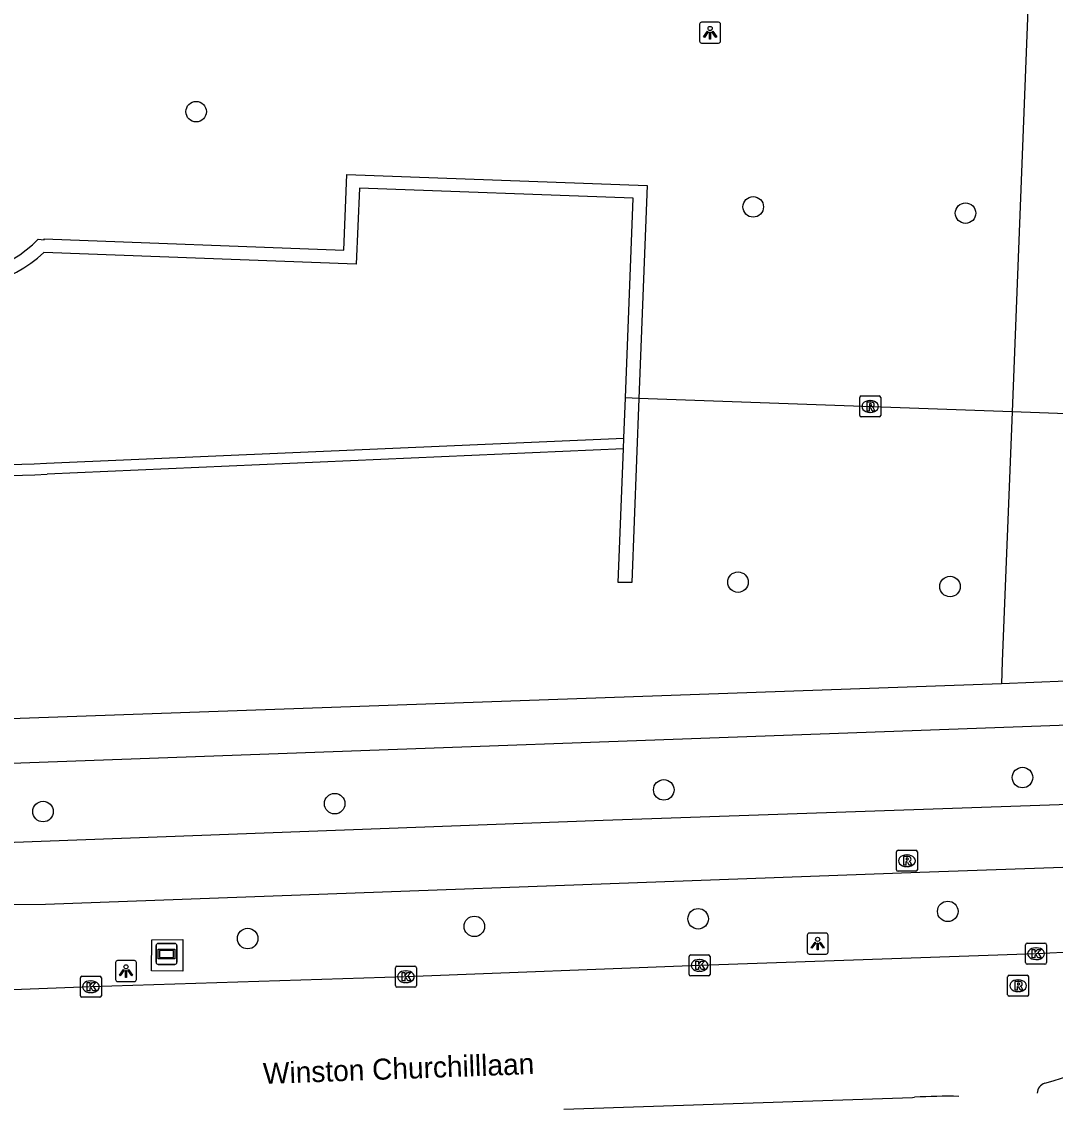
# Model space of a CAD drawing. Extents: x 160077 to 160945, y 386481 to 387498.
# Drawn here: x 160718.4 to 160767.6, y 386481.5 to 386533.3 of the extents above; entities that cross this region are included whole.
import ezdxf

# ---------------------------------------------------------------- set-up
doc = ezdxf.new("R2010")
doc.units = 0
for name, color, linetype in [('IMGEO_Berm_groen', 7, 'Continuous'), ('IMGEO_Boom', 7, 'Continuous'), ('IMGEO_Duiker', 7, 'Continuous'), ('IMGEO_Fietspad_gesloten', 7, 'Continuous'), ('IMGEO_Kolk', 7, 'Continuous'), ('IMGEO_Lichtpunt', 7, 'Continuous'), ('IMGEO_Muur', 7, 'Continuous'), ('IMGEO_Openbare_ruimte_label', 7, 'Continuous'), ('IMGEO_OVBaan_gesloten', 7, 'Continuous'), ('IMGEO_Reclamebord', 7, 'Continuous'), ('IMGEO_Rijbaan_regionaal_gesloten', 7, 'Continuous'), ('IMGEO_Rioolput', 7, 'Continuous'), ('IMGEO_Voetpad_open', 7, 'Continuous')]:
    doc.layers.add(name, color=color, linetype=linetype)

msp = doc.modelspace()

# ---------------------------------------------------------------- linework, layer by layer
at = {"layer": 'IMGEO_Berm_groen'}
msp.add_lwpolyline([(160726.042, 386488.049), (160724.541, 386488.053), (160724.556, 386489.531), (160726.03, 386489.546), (160726.042, 386488.049)], dxfattribs=at)
at = {"layer": 'IMGEO_Boom'}
for centre in [(160726.67, 386529.005), (160753.223, 386524.466), (160763.343, 386524.169), (160752.498, 386506.583), (160762.605, 386506.375), (160766.057, 386497.27), (160748.96, 386496.682), (160733.274, 386496.027), (160719.372, 386495.65), (160762.496, 386490.892), (160739.931, 386490.177), (160750.597, 386490.541), (160729.127, 386489.597)]:
    msp.add_circle(centre, 0.489, dxfattribs=at)
at = {"layer": 'IMGEO_Duiker'}
msp.add_lwpolyline([(160771.538, 386514.476), (160770.907, 386514.499), (160768.603, 386514.582), (160765.56, 386514.693), (160747.778, 386515.338), (160747.134, 386515.361)], dxfattribs=at)
at = {"layer": 'IMGEO_Fietspad_gesloten'}
for points in [[(160881.721, 386500.275), (160857.099, 386499.339), (160846.258, 386498.845), (160795.555, 386496.918), (160746.073, 386495.229), (160710.76, 386493.904), (160704.366, 386493.808)], [(160708.775, 386490.836), (160716.709, 386491.225), (160719.493, 386491.242), (160761.157, 386492.764), (160805.753, 386494.317), (160838.485, 386495.507), (160851.372, 386496.133), (160857.617, 386496.34), (160877.287, 386497.058), (160889.501, 386497.575), (160915.942, 386498.909), (160917.075, 386498.989), (160918.332, 386499.173), (160919.312, 386499.487)]]:
    msp.add_lwpolyline(points, dxfattribs=at)
at = {"layer": 'IMGEO_Kolk'}
for p, q in [((160766.203, 386488.451), (160766.203, 386489.303)), ((160766.278, 386489.377), (160767.13, 386489.377)), ((160766.691, 386489.157), (160766.716, 386489.157)), ((160767.204, 386489.303), (160767.204, 386488.451)), ((160750.168, 386487.891), (160750.168, 386488.743)), ((160750.243, 386488.817), (160751.095, 386488.817)), ((160750.656, 386488.597), (160750.681, 386488.597)), ((160751.169, 386488.743), (160751.169, 386487.891)), ((160766.714, 386488.597), (160766.689, 386488.597)), ((160736.166, 386487.354), (160736.166, 386488.206)), ((160736.241, 386488.28), (160737.093, 386488.28)), ((160736.654, 386488.06), (160736.679, 386488.06)), ((160737.167, 386488.206), (160737.167, 386487.354)), ((160750.679, 386488.037), (160750.654, 386488.037)), ((160767.13, 386488.377), (160766.278, 386488.377)), ((160721.153, 386486.876), (160721.153, 386487.728)), ((160721.228, 386487.802), (160722.08, 386487.802)), ((160721.641, 386487.582), (160721.666, 386487.582)), ((160722.154, 386487.728), (160722.154, 386486.876)), ((160736.677, 386487.5), (160736.652, 386487.5)), ((160751.095, 386487.817), (160750.243, 386487.817)), ((160721.664, 386487.022), (160721.639, 386487.022)), ((160737.093, 386487.28), (160736.241, 386487.28)), ((160722.08, 386486.802), (160721.228, 386486.802))]:
    msp.add_line(p, q, dxfattribs=at)
for points in [[(160766.203, 386488.451), (160766.203, 386489.303)], [(160766.278, 386489.377), (160767.13, 386489.377)], [(160766.524, 386489.077), (160766.647, 386489.077), (160766.647, 386488.926), (160766.777, 386489.077), (160766.941, 386489.077), (160766.795, 386488.926), (160766.948, 386488.677), (160766.796, 386488.677), (160766.711, 386488.841), (160766.647, 386488.774), (160766.647, 386488.677), (160766.524, 386488.677), (160766.524, 386489.077)], [(160767.204, 386489.303), (160767.204, 386488.451)], [(160750.168, 386487.891), (160750.168, 386488.743)], [(160750.243, 386488.817), (160751.095, 386488.817)], [(160750.489, 386488.517), (160750.612, 386488.517), (160750.612, 386488.366), (160750.742, 386488.517), (160750.906, 386488.517), (160750.76, 386488.366), (160750.913, 386488.117), (160750.761, 386488.117), (160750.676, 386488.281), (160750.612, 386488.214), (160750.612, 386488.117), (160750.489, 386488.117), (160750.489, 386488.517)], [(160751.169, 386488.743), (160751.169, 386487.891)], [(160736.166, 386487.354), (160736.166, 386488.206)], [(160736.241, 386488.28), (160737.093, 386488.28)], [(160737.167, 386488.206), (160737.167, 386487.354)], [(160767.13, 386488.377), (160766.278, 386488.377)], [(160721.153, 386486.876), (160721.153, 386487.728)], [(160721.228, 386487.802), (160722.08, 386487.802)], [(160721.474, 386487.502), (160721.597, 386487.502), (160721.597, 386487.351), (160721.727, 386487.502), (160721.891, 386487.502), (160721.745, 386487.351), (160721.898, 386487.102), (160721.746, 386487.102), (160721.661, 386487.266), (160721.597, 386487.199), (160721.597, 386487.102), (160721.474, 386487.102), (160721.474, 386487.502)], [(160722.154, 386487.728), (160722.154, 386486.876)], [(160736.487, 386487.98), (160736.61, 386487.98), (160736.61, 386487.829), (160736.74, 386487.98), (160736.904, 386487.98), (160736.758, 386487.829), (160736.911, 386487.58), (160736.759, 386487.58), (160736.674, 386487.744), (160736.61, 386487.677), (160736.61, 386487.58), (160736.487, 386487.58), (160736.487, 386487.98)], [(160751.095, 386487.817), (160750.243, 386487.817)], [(160737.093, 386487.28), (160736.241, 386487.28)], [(160722.08, 386486.802), (160721.228, 386486.802)]]:
    msp.add_lwpolyline(points, dxfattribs=at)
for centre, start, end in [((160766.28, 386489.301), 91.552, 178.448), ((160766.28, 386489.301), 91.552, 178.448), ((160767.128, 386489.301), 1.552, 88.448), ((160767.128, 386489.301), 1.552, 88.448), ((160750.245, 386488.741), 91.552, 178.448), ((160750.245, 386488.741), 91.552, 178.448), ((160751.093, 386488.741), 1.552, 88.448), ((160751.093, 386488.741), 1.552, 88.448), ((160736.243, 386488.204), 91.552, 178.448), ((160736.243, 386488.204), 91.552, 178.448), ((160737.091, 386488.204), 1.552, 88.448), ((160737.091, 386488.204), 1.552, 88.448), ((160766.28, 386488.453), 181.552, 268.448), ((160766.28, 386488.453), 181.552, 268.448), ((160767.128, 386488.453), 271.552, 358.448), ((160767.128, 386488.453), 271.552, 358.448), ((160721.23, 386487.726), 91.552, 178.448), ((160721.23, 386487.726), 91.552, 178.448), ((160722.078, 386487.726), 1.552, 88.448), ((160722.078, 386487.726), 1.552, 88.448), ((160750.245, 386487.893), 181.552, 268.448), ((160750.245, 386487.893), 181.552, 268.448), ((160751.093, 386487.893), 271.552, 358.448), ((160751.093, 386487.893), 271.552, 358.448), ((160736.243, 386487.356), 181.552, 268.448), ((160736.243, 386487.356), 181.552, 268.448), ((160737.091, 386487.356), 271.552, 358.448), ((160737.091, 386487.356), 271.552, 358.448), ((160721.23, 386486.878), 181.552, 268.448), ((160721.23, 386486.878), 181.552, 268.448), ((160722.078, 386486.878), 271.552, 358.448), ((160722.078, 386486.878), 271.552, 358.448)]:
    msp.add_arc(centre, 0.0765, start, end, dxfattribs=at)
for centre, major_axis, ratio, start_param, end_param in [((160766.69, 386488.877), (-0.387, 0.002), 0.722429, 4.712389, 7.853982), ((160766.715, 386488.877), (-0.39, 0.002), 0.717154, 1.570796, 4.712389), ((160750.655, 386488.317), (-0.387, 0.002), 0.722429, 4.712389, 7.853982), ((160750.68, 386488.317), (-0.39, 0.002), 0.717154, 1.570796, 4.712389), ((160736.653, 386487.78), (-0.387, 0.002), 0.722429, 4.712389, 7.853982), ((160736.678, 386487.78), (-0.39, 0.002), 0.717154, 1.570796, 4.712389), ((160721.64, 386487.302), (-0.387, 0.002), 0.722429, 4.712389, 7.853982), ((160721.665, 386487.302), (-0.39, 0.002), 0.717154, 1.570796, 4.712389)]:
    msp.add_ellipse(centre, major_axis=major_axis, ratio=ratio, start_param=start_param, end_param=end_param, dxfattribs=at)
at = {"layer": 'IMGEO_Lichtpunt'}
for p, q in [((160750.67, 386533.173), (160750.67, 386532.366)), ((160750.67, 386533.173), (160750.67, 386532.366)), ((160751.572, 386533.268), (160750.764, 386533.268)), ((160751.572, 386533.268), (160750.764, 386533.268)), ((160751.666, 386532.366), (160751.666, 386533.173)), ((160751.666, 386532.366), (160751.666, 386533.173)), ((160750.764, 386532.272), (160751.572, 386532.272)), ((160750.764, 386532.272), (160751.572, 386532.272)), ((160755.796, 386489.76), (160755.796, 386488.953)), ((160755.796, 386489.76), (160755.796, 386488.953)), ((160756.698, 386489.855), (160755.89, 386489.855)), ((160756.698, 386489.855), (160755.89, 386489.855)), ((160756.792, 386488.953), (160756.792, 386489.76)), ((160756.792, 386488.953), (160756.792, 386489.76)), ((160723.731, 386488.548), (160722.923, 386488.548)), ((160723.731, 386488.548), (160722.923, 386488.548)), ((160755.89, 386488.859), (160756.698, 386488.859)), ((160755.89, 386488.859), (160756.698, 386488.859)), ((160722.829, 386488.453), (160722.829, 386487.646)), ((160722.829, 386488.453), (160722.829, 386487.646)), ((160723.825, 386487.646), (160723.825, 386488.453)), ((160723.825, 386487.646), (160723.825, 386488.453)), ((160722.923, 386487.552), (160723.731, 386487.552)), ((160722.923, 386487.552), (160723.731, 386487.552))]:
    msp.add_line(p, q, dxfattribs=at)
for points in [[(160751.044, 386532.837), (160751.083, 386532.809), (160750.895, 386532.547), (160750.857, 386532.574), (160751.044, 386532.837)], [(160751.146, 386532.789), (160751.193, 386532.789), (160751.193, 386532.467), (160751.146, 386532.467), (160751.146, 386532.789)], [(160751.256, 386532.809), (160751.294, 386532.836), (160751.481, 386532.574), (160751.442, 386532.546), (160751.256, 386532.809)], [(160756.17, 386489.424), (160756.209, 386489.396), (160756.021, 386489.134), (160755.983, 386489.161), (160756.17, 386489.424)], [(160756.272, 386489.376), (160756.319, 386489.376), (160756.319, 386489.054), (160756.272, 386489.054), (160756.272, 386489.376)], [(160756.382, 386489.396), (160756.42, 386489.423), (160756.607, 386489.161), (160756.568, 386489.133), (160756.382, 386489.396)], [(160723.203, 386488.117), (160723.242, 386488.089), (160723.054, 386487.827), (160723.016, 386487.854), (160723.203, 386488.117)], [(160723.305, 386488.069), (160723.352, 386488.069), (160723.352, 386487.747), (160723.305, 386487.747), (160723.305, 386488.069)], [(160723.415, 386488.089), (160723.453, 386488.116), (160723.64, 386487.854), (160723.601, 386487.826), (160723.415, 386488.089)]]:
    msp.add_lwpolyline(points, dxfattribs=at)
for centre in [(160751.169, 386532.971), (160756.295, 386489.558), (160723.328, 386488.251)]:
    msp.add_circle(centre, 0.0994, dxfattribs=at)
for centre, start, end in [((160750.764, 386533.173), 90, 180), ((160750.764, 386533.173), 90, 180), ((160751.572, 386533.173), 0, 90), ((160751.572, 386533.173), 0, 90), ((160750.764, 386532.366), 180, 270), ((160750.764, 386532.366), 180, 270), ((160751.572, 386532.366), 270, 0), ((160751.572, 386532.366), 270, 360), ((160755.89, 386489.76), 90, 180), ((160755.89, 386489.76), 90, 180), ((160756.698, 386489.76), 0, 90), ((160756.698, 386489.76), 0, 90), ((160722.923, 386488.453), 90, 180), ((160722.923, 386488.453), 90, 180), ((160723.731, 386488.453), 0, 90), ((160723.731, 386488.453), 0, 90), ((160755.89, 386488.953), 180, 270), ((160755.89, 386488.953), 180, 270), ((160756.698, 386488.953), 270, 0), ((160756.698, 386488.953), 270, 360), ((160722.923, 386487.646), 180, 270), ((160722.923, 386487.646), 180, 270), ((160723.731, 386487.646), 270, 0), ((160723.731, 386487.646), 270, 360)]:
    msp.add_arc(centre, 0.0946, start, end, dxfattribs=at)
at = {"layer": 'IMGEO_Muur'}
for points in [[(160719.145, 386522.932), (160719.428, 386522.892), (160719.419, 386522.946), (160733.707, 386522.399), (160733.855, 386526.015), (160748.172, 386525.483), (160747.778, 386515.338), (160747.437, 386506.571), (160746.792, 386506.566), (160747.039, 386512.934)], [(160747.059, 386513.449), (160747.134, 386515.361), (160747.504, 386524.888), (160734.46, 386525.356), (160734.302, 386521.742), (160719.406, 386522.299)], [(160719.545, 386512.254), (160747.059, 386513.449)], [(160747.039, 386512.934), (160747.059, 386513.449)], [(160747.039, 386512.934), (160719.574, 386511.722)]]:
    msp.add_lwpolyline(points, dxfattribs=at)
for centre, radius, start, end in [((160715.021, 386526.914), 5.733, 194.7035, 316.0032), ((160715.025, 386526.954), 6.392, 198.893, 313.2622), ((160716.225, 386572.841), 60.678, 264.22557, 273.13656), ((160716.443, 386579.901), 68.251, 264.64504, 272.62969)]:
    msp.add_arc(centre, radius, start, end, dxfattribs=at)
at = {"layer": 'IMGEO_OVBaan_gesloten'}
msp.add_lwpolyline([(160744.193, 386481.463), (160760.808, 386482.017), (160760.918, 386482.033)], dxfattribs=at)
msp.add_arc((160762.58, 386453.747), 28.335, 89.0928, 93.3628, dxfattribs=at)
at = {"layer": 'IMGEO_Reclamebord'}
for p, q in [((160724.765, 386488.465), (160724.765, 386489.265)), ((160724.765, 386489.265), (160724.765, 386488.465)), ((160724.865, 386489.365), (160725.655, 386489.365)), ((160725.655, 386489.365), (160724.865, 386489.365)), ((160725.755, 386489.265), (160725.755, 386488.465)), ((160725.755, 386488.465), (160725.755, 386489.265)), ((160725.655, 386488.365), (160724.865, 386488.365)), ((160724.865, 386488.365), (160725.655, 386488.365))]:
    msp.add_line(p, q, dxfattribs=at)
for points in [[(160724.866, 386489.097), (160725.654, 386489.097), (160725.654, 386488.633), (160724.866, 386488.633), (160724.866, 386489.097)], [(160724.931, 386489.032), (160724.931, 386488.698), (160725.589, 386488.698), (160725.589, 386489.032), (160724.931, 386489.032)]]:
    msp.add_lwpolyline(points, dxfattribs=at)
for centre, start, end in [((160724.865, 386489.265), 90, 180), ((160724.865, 386489.265), 90, 180), ((160725.655, 386489.265), 0, 90), ((160725.655, 386489.265), 360, 90), ((160724.865, 386488.465), 180, 270), ((160724.865, 386488.465), 180, 270), ((160725.655, 386488.465), 270, 0), ((160725.655, 386488.465), 270, 0)]:
    msp.add_arc(centre, 0.1, start, end, dxfattribs=at)
at = {"layer": 'IMGEO_Rijbaan_regionaal_gesloten'}
msp.add_lwpolyline([(160908.865, 386494.432), (160906.65, 386494.25), (160905.808, 386494.187), (160896.42, 386493.486), (160888.151, 386493.182), (160866.651, 386492.485), (160859.576, 386492.237), (160859.228, 386492.225), (160848.147, 386491.879), (160842.714, 386491.684), (160825.789, 386491.128), (160802.415, 386490.254), (160779.092, 386489.478), (160766.704, 386488.877), (160750.669, 386488.317), (160736.667, 386487.78), (160721.654, 386487.302), (160709.667, 386486.839), (160705.652, 386486.799)], dxfattribs=at)
for centre, radius, start, end in [((160739.472, 386574.651), 96.017, 286.73475, 290.67812), ((160767.276, 386482.21), 0.515, 107.7427, 177.0103)]:
    msp.add_arc(centre, radius, start, end, dxfattribs=at)
at = {"layer": 'IMGEO_Rioolput'}
for p, q in [((160758.372, 386515.455), (160759.224, 386515.455)), ((160758.297, 386514.529), (160758.297, 386515.381)), ((160758.785, 386515.235), (160758.81, 386515.235)), ((160759.298, 386515.381), (160759.298, 386514.529)), ((160759.224, 386514.455), (160758.372, 386514.455)), ((160758.808, 386514.675), (160758.783, 386514.675)), ((160760.05, 386492.878), (160760.05, 386493.73)), ((160760.125, 386493.804), (160760.977, 386493.804)), ((160761.051, 386493.73), (160761.051, 386492.878)), ((160760.538, 386493.584), (160760.563, 386493.584)), ((160760.977, 386492.804), (160760.125, 386492.804)), ((160760.561, 386493.024), (160760.536, 386493.024)), ((160765.351, 386486.922), (160765.351, 386487.774)), ((160765.426, 386487.848), (160766.278, 386487.848)), ((160765.839, 386487.628), (160765.864, 386487.628)), ((160766.352, 386487.774), (160766.352, 386486.922)), ((160765.862, 386487.068), (160765.837, 386487.068)), ((160766.278, 386486.848), (160765.426, 386486.848))]:
    msp.add_line(p, q, dxfattribs=at)
for points in [[(160758.372, 386515.455), (160759.224, 386515.455)], [(160758.297, 386514.529), (160758.297, 386515.381)], [(160758.886, 386515.153), (160758.634, 386515.155), (160758.634, 386514.755)], [(160758.812, 386515.074), (160758.758, 386515.074), (160758.758, 386514.993)], [(160758.758, 386514.993), (160758.81, 386514.993)], [(160759.298, 386515.381), (160759.298, 386514.529)], [(160759.224, 386514.455), (160758.372, 386514.455)], [(160758.634, 386514.755), (160758.758, 386514.755), (160758.758, 386514.917), (160758.769, 386514.917)], [(160758.816, 386514.888), (160758.887, 386514.755), (160759.027, 386514.755), (160758.962, 386514.881)], [(160760.05, 386492.878), (160760.05, 386493.73)], [(160760.125, 386493.804), (160760.977, 386493.804)], [(160761.051, 386493.73), (160761.051, 386492.878)], [(160760.639, 386493.502), (160760.387, 386493.504), (160760.387, 386493.104)], [(160760.387, 386493.104), (160760.511, 386493.104), (160760.511, 386493.266), (160760.522, 386493.266)], [(160760.565, 386493.423), (160760.511, 386493.423), (160760.511, 386493.342)], [(160760.511, 386493.342), (160760.563, 386493.342)], [(160760.569, 386493.237), (160760.64, 386493.104), (160760.78, 386493.104), (160760.715, 386493.23)], [(160760.977, 386492.804), (160760.125, 386492.804)], [(160765.351, 386486.922), (160765.351, 386487.774)], [(160765.426, 386487.848), (160766.278, 386487.848)], [(160765.94, 386487.546), (160765.688, 386487.548), (160765.688, 386487.148)], [(160765.866, 386487.467), (160765.812, 386487.467), (160765.812, 386487.386)], [(160766.352, 386487.774), (160766.352, 386486.922)], [(160765.688, 386487.148), (160765.812, 386487.148), (160765.812, 386487.31), (160765.823, 386487.31)], [(160765.812, 386487.386), (160765.864, 386487.386)], [(160765.87, 386487.281), (160765.941, 386487.148), (160766.081, 386487.148), (160766.016, 386487.274)], [(160766.278, 386486.848), (160765.426, 386486.848)]]:
    msp.add_lwpolyline(points, dxfattribs=at)
for centre, radius, start, end in [((160758.374, 386515.379), 0.0765, 91.552, 178.448), ((160758.374, 386515.379), 0.0765, 91.552, 178.448), ((160759.222, 386515.379), 0.0765, 1.552, 88.448), ((160759.222, 386515.379), 0.0765, 1.552, 88.448), ((160758.794, 386515.182), 0.19, 274.7715, 282.9687), ((160758.818, 386514.978), 0.0964, 77.0061, 93.1865), ((160758.832, 386515.035), 0.0378, 276.6634, 79.6772), ((160758.885, 386515.043), 0.109, 350.3612, 89.416), ((160758.883, 386515.043), 0.112, 277.5842, 350.9817), ((160758.374, 386514.531), 0.0765, 181.552, 268.448), ((160758.374, 386514.531), 0.0765, 181.552, 268.448), ((160758.768, 386514.864), 0.0533, 26.0293, 88.6989), ((160758.867, 386514.828), 0.108, 29.5134, 73.7905), ((160759.222, 386514.531), 0.0765, 271.552, 358.448), ((160759.222, 386514.531), 0.0765, 271.552, 358.448), ((160760.127, 386493.728), 0.0765, 91.552, 178.448), ((160760.127, 386493.728), 0.0765, 91.552, 178.448), ((160760.975, 386493.728), 0.0765, 1.552, 88.448), ((160760.975, 386493.728), 0.0765, 1.552, 88.448), ((160760.521, 386493.213), 0.0533, 26.0293, 88.6989), ((160760.547, 386493.531), 0.19, 274.7715, 282.9687), ((160760.571, 386493.327), 0.0964, 77.0061, 93.1865), ((160760.585, 386493.384), 0.0378, 276.6634, 79.6772), ((160760.638, 386493.392), 0.109, 350.3612, 89.416), ((160760.636, 386493.392), 0.112, 277.5842, 350.9817), ((160760.62, 386493.177), 0.108, 29.5134, 73.7905), ((160760.127, 386492.88), 0.0765, 181.552, 268.448), ((160760.127, 386492.88), 0.0765, 181.552, 268.448), ((160760.975, 386492.88), 0.0765, 271.552, 358.448), ((160760.975, 386492.88), 0.0765, 271.552, 358.448), ((160765.428, 386487.772), 0.0765, 91.552, 178.448), ((160765.428, 386487.772), 0.0765, 91.552, 178.448), ((160765.872, 386487.371), 0.0964, 77.0061, 93.1865), ((160765.939, 386487.436), 0.109, 350.3612, 89.416), ((160766.276, 386487.772), 0.0765, 1.552, 88.448), ((160766.276, 386487.772), 0.0765, 1.552, 88.448), ((160765.822, 386487.257), 0.0533, 26.0293, 88.6989), ((160765.848, 386487.575), 0.19, 274.7715, 282.9687), ((160765.886, 386487.428), 0.0378, 276.6634, 79.6772), ((160765.937, 386487.436), 0.112, 277.5842, 350.9817), ((160765.921, 386487.221), 0.108, 29.5134, 73.7905), ((160765.428, 386486.924), 0.0765, 181.552, 268.448), ((160765.428, 386486.924), 0.0765, 181.552, 268.448), ((160766.276, 386486.924), 0.0765, 271.552, 358.448), ((160766.276, 386486.924), 0.0765, 271.552, 358.448)]:
    msp.add_arc(centre, radius, start, end, dxfattribs=at)
for centre, major_axis, ratio, start_param, end_param in [((160758.784, 386514.955), (-0.387, 0.002), 0.722429, 4.712389, 7.853982), ((160758.809, 386514.955), (-0.39, 0.002), 0.717154, 1.570796, 4.712389), ((160760.537, 386493.304), (-0.387, 0.002), 0.722429, 4.712389, 7.853982), ((160760.562, 386493.304), (-0.39, 0.002), 0.717154, 1.570796, 4.712389), ((160765.838, 386487.348), (-0.387, 0.002), 0.722429, 4.712389, 7.853982), ((160765.863, 386487.348), (-0.39, 0.002), 0.717154, 1.570796, 4.712389)]:
    msp.add_ellipse(centre, major_axis=major_axis, ratio=ratio, start_param=start_param, end_param=end_param, dxfattribs=at)
at = {"layer": 'IMGEO_Voetpad_open'}
for points in [[(160766.307, 386533.87), (160765.56, 386514.693), (160765.097, 386502.806), (160765.063, 386501.74)], [(160881.582, 386503.838), (160795.648, 386500.737), (160772.623, 386499.926), (160713.046, 386497.77), (160709.763, 386497.665)], [(160765.063, 386501.74), (160712.868, 386499.888), (160709.611, 386499.781)], [(160768.147, 386501.867), (160765.063, 386501.74)]]:
    msp.add_lwpolyline(points, dxfattribs=at)

# ---------------------------------------------------------------- texts
at = {"layer": 'IMGEO_Openbare_ruimte_label'}
msp.add_text('Winston Churchilllaan', height=1, rotation=2.1211, dxfattribs=at).set_placement((160729.877, 386482.664))

doc.saveas('drawing.dxf')
